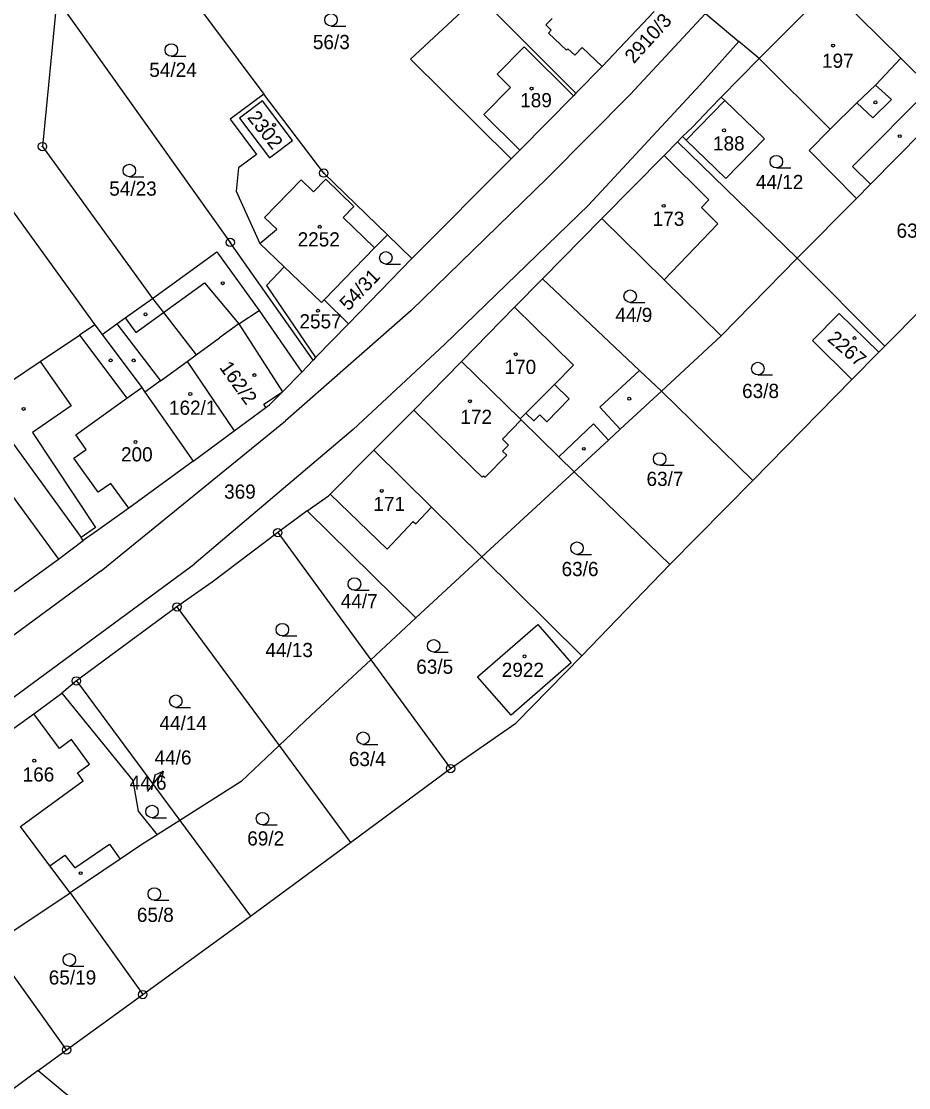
# Model space of a CAD drawing. Extents: x -735249 to -729401, y -1124843 to -1121828.
# Drawn here: x -734356.5 to -734250.1, y -1122803 to -1122675.1 of the extents above; entities that cross this region are included whole.
import ezdxf

# ---------------------------------------------------------------- set-up
doc = ezdxf.new("R2010")
doc.units = 0
for name, color, linetype in [('Vrstva 1', 7, 'Continuous'), ('Vrstva 13', 7, 'Continuous'), ('Vrstva 16', 7, 'Continuous'), ('Vrstva 18', 7, 'Continuous'), ('Vrstva 19', 7, 'Continuous'), ('Vrstva 25', 7, 'Continuous'), ('Vrstva 4', 7, 'Continuous')]:
    doc.layers.add(name, color=color, linetype=linetype)

msp = doc.modelspace()

# ---------------------------------------------------------------- linework, layer by layer
at = {"layer": 'Vrstva 1'}
for points in [[(-734342.79, -1122663.25), (-734327.38, -1122683.85)], [(-734352.22, -1122672.44), (-734353.93, -1122690.14)], [(-734352.22, -1122672.44), (-734331.42, -1122701.63)], [(-734302, -1122672.39), (-734309.81, -1122679.65)], [(-734301.64, -1122672.04), (-734289.98, -1122683.75)], [(-734280.59, -1122673.96), (-734286.84, -1122680.56)], [(-734309.81, -1122679.65), (-734297.74, -1122691.63)], [(-734272.57, -1122684.21), (-734268.02, -1122679.59)], [(-734268.02, -1122679.59), (-734259.5, -1122688.07)], [(-734289.98, -1122683.75), (-734286.84, -1122680.56)], [(-734327.38, -1122683.85), (-734331.42, -1122686.87)], [(-734320.2, -1122693.32), (-734327.38, -1122683.85)], [(-734290.27, -1122684.05), (-734296.72, -1122690.59)], [(-734289.98, -1122683.75), (-734290.27, -1122684.05)], [(-734273.87, -1122685.59), (-734272.57, -1122684.21)], [(-734272.57, -1122684.21), (-734272.15, -1122684.61)], [(-734327.53, -1122684.65), (-734330.29, -1122686.72)], [(-734323.97, -1122689.42), (-734327.53, -1122684.65)], [(-734272.15, -1122684.61), (-734267.36, -1122689.21)], [(-734254.67, -1122694.64), (-734245.32, -1122685.19)], [(-734330.29, -1122686.72), (-734326.73, -1122691.48)], [(-734275.99, -1122687.8), (-734273.87, -1122685.59)], [(-734331.42, -1122686.87), (-734328.27, -1122691.08)], [(-734277.2, -1122688.94), (-734275.99, -1122687.8)], [(-734259.5, -1122688.07), (-734262.03, -1122690.61)], [(-734277.79, -1122689.58), (-734277.2, -1122688.94)], [(-734276.76, -1122689.37), (-734277.2, -1122688.94)], [(-734272, -1122693.98), (-734276.76, -1122689.37)], [(-734267.36, -1122689.21), (-734272, -1122693.98)], [(-734353.93, -1122690.14), (-734340.73, -1122708.34)], [(-734326.73, -1122691.48), (-734323.97, -1122689.42)], [(-734297.74, -1122691.63), (-734296.72, -1122690.59)], [(-734277.79, -1122689.58), (-734279.41, -1122691.22)], [(-734263.47, -1122703.54), (-734277.79, -1122689.58)], [(-734262.03, -1122690.61), (-734256.36, -1122696.35)], [(-734362.05, -1122691.64), (-734347.65, -1122711.53)], [(-734328.27, -1122691.08), (-734330.42, -1122692.68)], [(-734297.74, -1122691.63), (-734309.65, -1122703.57)], [(-734279.41, -1122691.22), (-734286.87, -1122698.77)], [(-734330.42, -1122692.68), (-734330.72, -1122695.49)], [(-734320.2, -1122693.32), (-734312.58, -1122700.72)], [(-734330.72, -1122695.49), (-734327.87, -1122701.76)], [(-734256.36, -1122696.35), (-734254.67, -1122694.64)], [(-734256.36, -1122696.35), (-734263.47, -1122703.54)], [(-734286.87, -1122698.77), (-734293.99, -1122706.01)], [(-734286.87, -1122698.77), (-734279.41, -1122706.11)], [(-734312.58, -1122700.72), (-734314.11, -1122702.29)], [(-734309.65, -1122703.57), (-734312.58, -1122700.72)], [(-734321.48, -1122715.75), (-734331.42, -1122701.63)], [(-734327.87, -1122701.76), (-734324.94, -1122704.56)], [(-734340.73, -1122708.34), (-734333.04, -1122702.76)], [(-734333.04, -1122702.76), (-734327.95, -1122709.8)], [(-734314.11, -1122702.29), (-734320.17, -1122708.51)], [(-734324.94, -1122704.56), (-734327.07, -1122706.78)], [(-734320.48, -1122708.83), (-734324.94, -1122704.56)], [(-734309.65, -1122703.57), (-734317.25, -1122711.4)], [(-734272.58, -1122712.84), (-734263.47, -1122703.54)], [(-734263.47, -1122703.54), (-734252.96, -1122714.06)], [(-734293.99, -1122706.01), (-734297.33, -1122709.4)], [(-734293.99, -1122706.01), (-734282.34, -1122716.98)], [(-734327.07, -1122706.78), (-734321.18, -1122715.44)], [(-734279.41, -1122706.11), (-734272.58, -1122712.84)], [(-734344.01, -1122710.69), (-734340.73, -1122708.34)], [(-734340.73, -1122708.34), (-734339.42, -1122710.03)], [(-734320.48, -1122708.83), (-734320.17, -1122708.51)], [(-734320.17, -1122708.51), (-734317.25, -1122711.4)], [(-734327.95, -1122709.8), (-734322.82, -1122717.19)], [(-734297.33, -1122709.4), (-734303.68, -1122715.91)], [(-734345.01, -1122711.41), (-734344.01, -1122710.69)], [(-734339.42, -1122710.03), (-734335.49, -1122715.11)], [(-734258.41, -1122710.14), (-734261.63, -1122713.4)], [(-734253.69, -1122714.8), (-734258.41, -1122710.14)], [(-734347.65, -1122711.53), (-734349.49, -1122712.75)], [(-734347.65, -1122711.53), (-734346.78, -1122712.69)], [(-734346.78, -1122712.69), (-734345.01, -1122711.41)], [(-734317.25, -1122711.4), (-734321.18, -1122715.44)], [(-734354.18, -1122715.91), (-734349.49, -1122712.75)], [(-734346.78, -1122712.69), (-734342.03, -1122719.01)], [(-734279.71, -1122719.46), (-734272.58, -1122712.84)], [(-734261.63, -1122713.4), (-734256.9, -1122718.07)], [(-734357.74, -1122718.32), (-734354.18, -1122715.91)], [(-734336.57, -1122715.9), (-734335.49, -1122715.11)], [(-734336.57, -1122715.9), (-734330.95, -1122724.23)], [(-734321.48, -1122715.75), (-734322.82, -1122717.19)], [(-734321.18, -1122715.44), (-734321.48, -1122715.75)], [(-734303.68, -1122715.91), (-734309.42, -1122721.74)], [(-734303.68, -1122715.91), (-734296.66, -1122722.79)], [(-734325.17, -1122719.55), (-734322.82, -1122717.19)], [(-734282.34, -1122716.98), (-734279.71, -1122719.46)], [(-734342.03, -1122719.01), (-734341.64, -1122719.57)], [(-734341.64, -1122719.57), (-734335.86, -1122727.85)], [(-734326.73, -1122721.12), (-734325.17, -1122719.55)], [(-734284.66, -1122724.04), (-734279.71, -1122719.46)], [(-734279.71, -1122719.46), (-734268.78, -1122730.19)], [(-734361.11, -1122720.73), (-734349.28, -1122737.03)], [(-734327.14, -1122721.42), (-734326.73, -1122721.12)], [(-734330.95, -1122724.23), (-734327.14, -1122721.42)], [(-734314.19, -1122726.53), (-734309.42, -1122721.74)], [(-734296.66, -1122722.79), (-734296.54, -1122722.91)], [(-734292.04, -1122727.33), (-734296.54, -1122722.91)], [(-734335.86, -1122727.85), (-734330.95, -1122724.23)], [(-734286.06, -1122725.34), (-734284.66, -1122724.04)], [(-734290.18, -1122729.15), (-734286.06, -1122725.34)], [(-734319.45, -1122731.81), (-734314.19, -1122726.53)], [(-734314.19, -1122726.53), (-734307.29, -1122733.36)], [(-734292.04, -1122727.33), (-734290.18, -1122729.15)], [(-734335.86, -1122727.85), (-734343.58, -1122733.51)], [(-734301.26, -1122739.32), (-734290.18, -1122729.15)], [(-734290.18, -1122729.15), (-734278.71, -1122740.26)], [(-734322.18, -1122733.82), (-734319.65, -1122732.01)], [(-734319.65, -1122732.01), (-734319.45, -1122731.81)], [(-734343.58, -1122733.51), (-734347.31, -1122736.16)], [(-734322.18, -1122733.82), (-734325.72, -1122736.43)], [(-734309.16, -1122746.65), (-734322.18, -1122733.82)], [(-734307.29, -1122733.36), (-734301.26, -1122739.32)], [(-734347.31, -1122736.16), (-734349.03, -1122737.38)], [(-734325.72, -1122736.43), (-734333.58, -1122742.35)], [(-734325.72, -1122736.43), (-734314.57, -1122751.67)], [(-734352.01, -1122739.61), (-734349.03, -1122737.38)], [(-734349.03, -1122737.38), (-734349.28, -1122737.03)], [(-734361.04, -1122746.12), (-734352.01, -1122739.61)], [(-734309.16, -1122746.65), (-734301.26, -1122739.32)], [(-734301.26, -1122739.32), (-734289.27, -1122751.21)], [(-734333.58, -1122742.35), (-734337.8, -1122745.33)], [(-734337.8, -1122745.33), (-734349.85, -1122754.2)], [(-734337.8, -1122745.33), (-734325.56, -1122761.96)], [(-734314.57, -1122751.67), (-734309.16, -1122746.65)], [(-734301.77, -1122753.72), (-734294.54, -1122747.44)], [(-734294.54, -1122747.44), (-734290.56, -1122752.05)], [(-734314.57, -1122751.67), (-734321.72, -1122758.33)], [(-734314.57, -1122751.67), (-734305.01, -1122764.72)], [(-734290.56, -1122752.05), (-734297.75, -1122758.32)], [(-734349.85, -1122754.2), (-734351.6, -1122755.66)], [(-734349.85, -1122754.2), (-734337.47, -1122770.94)], [(-734297.75, -1122758.32), (-734301.77, -1122753.72)], [(-734354.96, -1122758.14), (-734351.6, -1122755.66)], [(-734351.6, -1122755.66), (-734343.1, -1122766.15)], [(-734362.48, -1122763.52), (-734354.96, -1122758.14)], [(-734325.56, -1122761.96), (-734321.72, -1122758.33)], [(-734325.56, -1122761.96), (-734330.11, -1122766.26)], [(-734325.56, -1122761.96), (-734317.01, -1122773.57)], [(-734343.1, -1122766.15), (-734342.45, -1122769.83)], [(-734330.11, -1122766.26), (-734337.47, -1122770.94)], [(-734342.45, -1122769.83), (-734340.18, -1122772.67)], [(-734337.47, -1122770.94), (-734340.18, -1122772.67)], [(-734337.47, -1122770.94), (-734328.98, -1122782.42)], [(-734353.04, -1122776.37), (-734356.55, -1122771.67)], [(-734340.18, -1122772.67), (-734342.12, -1122773.91)], [(-734342.12, -1122773.91), (-734344.6, -1122775.58)], [(-734344.6, -1122775.58), (-734350.6, -1122779.63)], [(-734350.6, -1122779.63), (-734353.04, -1122776.37)], [(-734360.05, -1122785.87), (-734350.6, -1122779.63)], [(-734350.6, -1122779.63), (-734341.9, -1122791.81)], [(-734351.04, -1122798.44), (-734360.05, -1122785.87)], [(-734354.44, -1122800.92), (-734358.6, -1122803.99)]]:
    msp.add_lwpolyline(points, dxfattribs=at)
at = {"layer": 'Vrstva 13'}
for points in [[(-734266.95, -1122678.51), (-734260.64, -1122672.17)], [(-734258.48, -1122672.19), (-734251.02, -1122679.56)], [(-734274.43, -1122674.2), (-734270.45, -1122677.55)], [(-734268.02, -1122679.59), (-734270.45, -1122677.55)], [(-734268.02, -1122679.59), (-734266.95, -1122678.51)], [(-734251.02, -1122679.56), (-734247.43, -1122683.11)], [(-734252.96, -1122714.06), (-734234.86, -1122695.8)], [(-734253.69, -1122714.8), (-734256.9, -1122718.07)], [(-734252.96, -1122714.06), (-734253.69, -1122714.8)], [(-734268.78, -1122730.19), (-734256.9, -1122718.07)], [(-734278.71, -1122740.26), (-734268.78, -1122730.19)], [(-734289.27, -1122751.21), (-734278.71, -1122740.26)], [(-734297.18, -1122759.26), (-734289.27, -1122751.21)], [(-734305.01, -1122764.72), (-734297.18, -1122759.26)], [(-734317.01, -1122773.57), (-734305.01, -1122764.72)], [(-734328.98, -1122782.42), (-734317.01, -1122773.57)], [(-734341.9, -1122791.81), (-734328.98, -1122782.42)], [(-734351.04, -1122798.44), (-734341.9, -1122791.81)], [(-734354.44, -1122800.92), (-734351.04, -1122798.44)], [(-734354.44, -1122800.92), (-734339.99, -1122812.97)]]:
    msp.add_lwpolyline(points, dxfattribs=at)
at = {"layer": 'Vrstva 16'}
msp.add_lwpolyline([(-734341.34, -1122767.45), (-734341.31, -1122767.41)], dxfattribs=at)
at = {"layer": 'Vrstva 25'}
for points in [[(-734319.33, -1122675.7), (-734317.58, -1122675.7)], [(-734338.48, -1122679.31), (-734336.73, -1122679.31)], [(-734265.95, -1122692.71), (-734264.2, -1122692.71)], [(-734343.51, -1122693.77), (-734341.76, -1122693.77)], [(-734312.77, -1122704.24), (-734311.02, -1122704.24)], [(-734283.48, -1122708.83), (-734281.73, -1122708.83)], [(-734268.17, -1122717.51), (-734266.42, -1122717.51)], [(-734279.94, -1122728.36), (-734278.19, -1122728.36)], [(-734289.86, -1122739.04), (-734288.11, -1122739.04)], [(-734316.53, -1122743.34), (-734314.78, -1122743.34)], [(-734325.18, -1122748.81), (-734323.43, -1122748.81)], [(-734307.03, -1122750.75), (-734305.28, -1122750.75)], [(-734337.94, -1122757.38), (-734336.19, -1122757.38)], [(-734315.49, -1122761.82), (-734313.74, -1122761.82)], [(-734341.31, -1122767.41), (-734339.468, -1122765.043)], [(-734340.476, -1122765.525), (-734339.468, -1122765.043), (-734339.687, -1122766.139)], [(-734340.79, -1122770.61), (-734339.04, -1122770.61)], [(-734327.55, -1122771.47), (-734325.8, -1122771.47)], [(-734340.52, -1122780.5), (-734338.77, -1122780.5)], [(-734350.7, -1122788.39), (-734348.95, -1122788.39)]]:
    msp.add_lwpolyline(points, dxfattribs=at)
for centre, radius in [((-734319.33, -1122674.95), 0.75), ((-734338.48, -1122678.56), 0.75), ((-734259.16, -1122678.04), 0.175), ((-734295.29, -1122683.19), 0.175), ((-734254.08, -1122684.84), 0.175), ((-734326.16, -1122687.55), 0.175), ((-734272.23, -1122688.2), 0.175), ((-734251.16, -1122688.9), 0.175), ((-734353.93, -1122690.14), 0.5), ((-734353.93, -1122690.14), 0.032), ((-734265.95, -1122691.96), 0.75), ((-734343.51, -1122693.02), 0.75), ((-734320.2, -1122693.32), 0.5), ((-734320.2, -1122693.32), 0.032), ((-734279.46, -1122697.25), 0.175), ((-734320.69, -1122699.76), 0.175), ((-734331.42, -1122701.63), 0.5), ((-734331.42, -1122701.63), 0.032), ((-734312.77, -1122703.49), 0.75), ((-734332.32, -1122706.53), 0.175), ((-734283.48, -1122708.08), 0.75), ((-734320.9, -1122709.83), 0.175), ((-734341.57, -1122710.26), 0.175), ((-734256.59, -1122713.1), 0.175), ((-734297.19, -1122715.04), 0.175), ((-734345.75, -1122715.78), 0.175), ((-734342.99, -1122715.78), 0.175), ((-734268.17, -1122716.76), 0.75), ((-734328.52, -1122717.54), 0.175), ((-734336.2, -1122719.81), 0.175), ((-734302.69, -1122720.68), 0.175), ((-734283.59, -1122720.37), 0.175), ((-734356.19, -1122721.6), 0.175), ((-734342.77, -1122725.56), 0.175), ((-734289.03, -1122726.38), 0.175), ((-734279.94, -1122727.61), 0.75), ((-734313.25, -1122731.43), 0.175), ((-734325.72, -1122736.43), 0.5), ((-734325.72, -1122736.43), 0.032), ((-734289.86, -1122738.29), 0.75), ((-734316.53, -1122742.59), 0.75), ((-734337.8, -1122745.33), 0.5), ((-734337.8, -1122745.33), 0.032), ((-734325.18, -1122748.06), 0.75), ((-734307.03, -1122750), 0.75), ((-734296.14, -1122751.26), 0.175), ((-734349.85, -1122754.2), 0.5), ((-734349.85, -1122754.2), 0.032), ((-734337.94, -1122756.63), 0.75), ((-734315.49, -1122761.07), 0.75), ((-734354.91, -1122763.77), 0.175), ((-734305.01, -1122764.72), 0.5), ((-734305.01, -1122764.72), 0.032), ((-734340.79, -1122769.86), 0.75), ((-734327.55, -1122770.72), 0.75), ((-734349.36, -1122777.26), 0.175), ((-734340.52, -1122779.75), 0.75), ((-734350.7, -1122787.64), 0.75), ((-734341.9, -1122791.81), 0.5), ((-734341.9, -1122791.81), 0.032), ((-734351.04, -1122798.44), 0.5), ((-734351.04, -1122798.44), 0.032)]:
    msp.add_circle(centre, radius, dxfattribs=at)
at = {"layer": 'Vrstva 4'}
for points in [[(-734292.84, -1122674.78), (-734293.58, -1122675.54)], [(-734283.49, -1122683.9), (-734274.43, -1122674.2)], [(-734293.58, -1122675.54), (-734292.95, -1122676.18)], [(-734292.95, -1122676.18), (-734293.28, -1122676.53)], [(-734293.28, -1122676.53), (-734291.11, -1122678.57)], [(-734270.45, -1122677.55), (-734275.11, -1122682.79)], [(-734299.43, -1122681.46), (-734296.17, -1122678.19)], [(-734296.17, -1122678.19), (-734290.27, -1122684.05)], [(-734291.11, -1122678.57), (-734290.96, -1122678.42)], [(-734290.96, -1122678.42), (-734290.13, -1122679.2)], [(-734290.13, -1122679.2), (-734289.23, -1122678.26)], [(-734289.23, -1122678.26), (-734286.84, -1122680.56)], [(-734254.07, -1122682.77), (-734251.02, -1122679.56)], [(-734297.81, -1122683.08), (-734299.43, -1122681.46)], [(-734275.11, -1122682.79), (-734288.46, -1122697.18)], [(-734256.32, -1122684.88), (-734254.07, -1122682.77)], [(-734252.14, -1122684.48), (-734254.07, -1122682.77)], [(-734301.02, -1122686.3), (-734297.81, -1122683.08)], [(-734293.39, -1122693.9), (-734283.49, -1122683.9)], [(-734247.43, -1122683.11), (-734256.81, -1122692.53)], [(-734276.76, -1122689.37), (-734272.15, -1122684.61)], [(-734259.5, -1122688.07), (-734256.32, -1122684.88)], [(-734256.32, -1122684.88), (-734254.4, -1122686.7)], [(-734254.4, -1122686.7), (-734252.14, -1122684.48)], [(-734296.72, -1122690.59), (-734301.02, -1122686.3)], [(-734279.41, -1122691.22), (-734274.03, -1122696.54)], [(-734256.81, -1122692.53), (-734254.67, -1122694.64)], [(-734327.29, -1122698.64), (-734322.91, -1122694.14)], [(-734322.91, -1122694.14), (-734321.44, -1122695.57)], [(-734321.44, -1122695.57), (-734319.96, -1122694.05)], [(-734319.96, -1122694.05), (-734316.6, -1122697.32)], [(-734293.39, -1122693.9), (-734309.77, -1122709.84)], [(-734274.03, -1122696.54), (-734274.93, -1122697.45)], [(-734316.6, -1122697.32), (-734317.87, -1122698.63)], [(-734288.46, -1122697.18), (-734305.73, -1122713.86)], [(-734274.93, -1122697.45), (-734272.96, -1122699.4)], [(-734325.84, -1122700.05), (-734327.29, -1122698.64)], [(-734317.87, -1122698.63), (-734314.11, -1122702.29)], [(-734272.96, -1122699.4), (-734279.41, -1122706.11)], [(-734327.87, -1122701.76), (-734325.84, -1122700.05)], [(-734339.42, -1122710.03), (-734334.52, -1122706.47)], [(-734334.52, -1122706.47), (-734330.4, -1122711.38)], [(-734330.4, -1122711.38), (-734327.95, -1122709.8)], [(-734309.77, -1122709.84), (-734324.81, -1122723.02)], [(-734297.33, -1122709.4), (-734290.28, -1122716.36)], [(-734344.01, -1122710.69), (-734342.74, -1122712.45)], [(-734342.74, -1122712.45), (-734339.42, -1122710.03)], [(-734345.01, -1122711.41), (-734339.76, -1122718.21)], [(-734330.4, -1122711.38), (-734332.69, -1122713.08)], [(-734330.4, -1122711.38), (-734325.17, -1122719.55)], [(-734349.49, -1122712.75), (-734343.82, -1122720.31)], [(-734335.49, -1122715.11), (-734332.69, -1122713.08)], [(-734305.73, -1122713.86), (-734316.67, -1122724.06)], [(-734354.18, -1122715.91), (-734350.47, -1122721.23)], [(-734339.76, -1122718.21), (-734336.57, -1122715.9)], [(-734290.28, -1122716.36), (-734292.55, -1122718.65)], [(-734282.34, -1122716.98), (-734287.13, -1122721.38)], [(-734339.76, -1122718.21), (-734341.64, -1122719.57)], [(-734292.55, -1122718.65), (-734295.98, -1122722.1)], [(-734290.79, -1122720.4), (-734292.55, -1122718.65)], [(-734343.82, -1122720.31), (-734342.03, -1122719.01)], [(-734327.4, -1122721.03), (-734325.17, -1122719.55)], [(-734350.47, -1122721.23), (-734355.12, -1122724.42)], [(-734349.92, -1122724.72), (-734343.82, -1122720.31)], [(-734327.14, -1122721.42), (-734327.4, -1122721.03)], [(-734293.46, -1122723.16), (-734290.79, -1122720.4)], [(-734309.42, -1122721.74), (-734302.25, -1122728.77)], [(-734295.98, -1122722.1), (-734296.66, -1122722.79)], [(-734295.98, -1122722.1), (-734295.03, -1122723.04)], [(-734295.03, -1122723.04), (-734294.31, -1122722.32)], [(-734294.31, -1122722.32), (-734293.46, -1122723.16)], [(-734287.13, -1122721.38), (-734284.66, -1122724.04)], [(-734346.89, -1122741), (-734324.81, -1122723.02)], [(-734298.8, -1122725.23), (-734296.54, -1122722.91)], [(-734292.04, -1122727.33), (-734287.86, -1122723.39)], [(-734287.86, -1122723.39), (-734286.06, -1122725.34)], [(-734355.12, -1122724.42), (-734347.55, -1122735.8)], [(-734348.68, -1122726.45), (-734349.92, -1122724.72)], [(-734316.67, -1122724.06), (-734335.73, -1122740.21)], [(-734350.17, -1122727.52), (-734348.68, -1122726.45)], [(-734298.08, -1122725.93), (-734298.8, -1122725.23)], [(-734298.78, -1122726.65), (-734298.08, -1122725.93)], [(-734347.23, -1122731.59), (-734350.17, -1122727.52)], [(-734300.86, -1122729.79), (-734298.28, -1122727.14)], [(-734298.28, -1122727.14), (-734298.78, -1122726.65)], [(-734302.25, -1122728.77), (-734301.21, -1122729.79)], [(-734301.04, -1122729.61), (-734301.21, -1122729.79)], [(-734301.04, -1122729.61), (-734300.86, -1122729.79)], [(-734357.97, -1122731.44), (-734352.01, -1122739.61)], [(-734345.74, -1122730.52), (-734347.23, -1122731.59)], [(-734343.58, -1122733.51), (-734345.74, -1122730.52)], [(-734319.45, -1122731.81), (-734312.61, -1122738.43)], [(-734309.18, -1122735.39), (-734307.29, -1122733.36)], [(-734312.61, -1122738.43), (-734309.5, -1122735.09)], [(-734309.5, -1122735.09), (-734309.18, -1122735.39)], [(-734347.55, -1122735.8), (-734349.28, -1122737.03)], [(-734363.99, -1122760.98), (-734335.73, -1122740.21)], [(-734346.89, -1122741), (-734366.2, -1122755.2)], [(-734351.89, -1122762.31), (-734354.96, -1122758.14)], [(-734350.44, -1122761.24), (-734351.89, -1122762.31)], [(-734348.3, -1122764.17), (-734350.44, -1122761.24)], [(-734349.74, -1122765.23), (-734348.3, -1122764.17)], [(-734349.03, -1122766.19), (-734349.74, -1122765.23)], [(-734356.55, -1122771.67), (-734349.03, -1122766.19)], [(-734350.06, -1122776.62), (-734345.89, -1122773.77)], [(-734345.89, -1122773.77), (-734344.6, -1122775.58)], [(-734353.04, -1122776.37), (-734351.23, -1122775.08)], [(-734351.23, -1122775.08), (-734350.06, -1122776.62)]]:
    msp.add_lwpolyline(points, dxfattribs=at)

# ---------------------------------------------------------------- texts
at = {"layer": 'Vrstva 16'}
msp.add_text('2910/3', height=1.7, rotation=47.90038, dxfattribs=at).set_placement((-734283.04, -1122680.291))
msp.add_text('44/6', height=1.7, dxfattribs=at).set_placement((-734340.488, -1122764.24))
at = {"layer": 'Vrstva 18'}
for s, p in [('56/3', (-734321.51, -1122678.46)), ('54/24', (-734341.12, -1122681.79)), ('54/23', (-734345.92, -1122696.03)), ('44/12', (-734268.41, -1122695.24)), ('63/9', (-734251.55, -1122701.07)), ('44/9', (-734285.25, -1122711.17)), ('63/8', (-734270.06, -1122720.29)), ('63/7', (-734281.52, -1122730.83)), ('369', (-734332.15, -1122732.36)), ('63/6', (-734291.7, -1122741.64)), ('44/7', (-734318.17, -1122745.5)), ('44/13', (-734327.2, -1122751.35)), ('63/5', (-734309.12, -1122753.35)), ('44/14', (-734339.9, -1122760.11)), ('63/4', (-734317.2, -1122764.42)), ('44/6', (-734343.478, -1122767.25)), ('69/2', (-734329.38, -1122773.94)), ('65/8', (-734342.61, -1122783.1)), ('65/19', (-734353.17, -1122790.61))]:
    msp.add_text(s, height=1.7, dxfattribs=at).set_placement(p)
msp.add_text('54/31', height=1.7, rotation=46.20037, dxfattribs=at).set_placement((-734317.255, -1122709.928))
at = {"layer": 'Vrstva 19'}
for s, p in [('197', (-734260.48, -1122680.7)), ('189', (-734296.66, -1122685.43)), ('188', (-734273.55, -1122690.61)), ('173', (-734280.78, -1122699.65)), ('2252', (-734323.34, -1122702.12)), ('2557', (-734323.12, -1122711.94)), ('170', (-734298.54, -1122717.41)), ('162/1', (-734338.76, -1122722.3)), ('172', (-734303.83, -1122723.4)), ('200', (-734344.51, -1122727.89)), ('171', (-734314.26, -1122733.84)), ('2922', (-734298.87, -1122753.73)), ('166', (-734356.3, -1122766.27))]:
    msp.add_text(s, height=1.7, dxfattribs=at).set_placement(p)
for s, rotation, p in [('2302', 308.30245, (-734329.45, -1122686.672)), ('2267', 319.20254, (-734259.948, -1122713.36)), ('162/2', 305.70243, (-734332.781, -1122716.635))]:
    msp.add_text(s, height=1.7, rotation=rotation, dxfattribs=at).set_placement(p)

doc.saveas('drawing.dxf')
